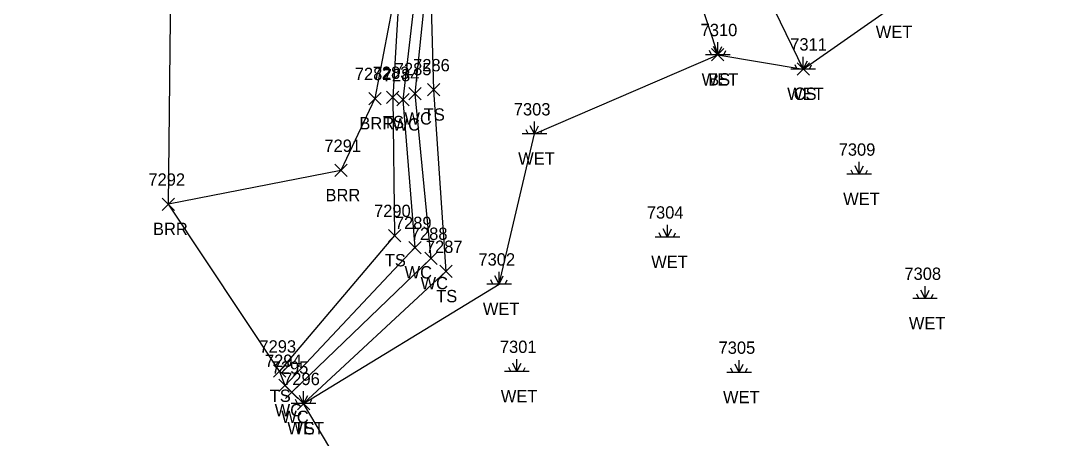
# Model space of a CAD drawing. Extents: x 1472233 to 1475777, y 540726 to 543442.
# Drawn here: x 1472463.2 to 1472633.6, y 540930.5 to 540998.3 of the extents above; entities that cross this region are included whole.
import ezdxf

# ---------------------------------------------------------------- set-up
doc = ezdxf.new("R2010")
doc.units = 0
for name, color, linetype in [('L_A', 7, 'Continuous'), ('L_I', 7, 'Continuous'), ('L_TIC', 7, 'Continuous'), ('LABL', 7, 'Continuous'), ('LAWE', 7, 'Continuous'), ('LELB', 7, 'Continuous'), ('LSOGP', 7, 'Continuous'), ('LWET', 7, 'Continuous')]:
    doc.layers.add(name, color=color, linetype=linetype)

msp = doc.modelspace()

# ---------------------------------------------------------------- linework, layer by layer
at = {"layer": 'L_TIC'}
for points in [[(1472575.24, 540991.8), (1472577.24, 540993.8)], [(1472577.24, 540991.8), (1472575.24, 540993.8)], [(1472589.12, 540989.47), (1472591.12, 540991.47)], [(1472591.12, 540989.47), (1472589.12, 540991.47)], [(1472529.12, 540986.1), (1472531.12, 540988.1)], [(1472531.12, 540986.1), (1472529.12, 540988.1)], [(1472519.6, 540984.68), (1472521.6, 540986.68)], [(1472521.6, 540984.68), (1472519.6, 540986.68)], [(1472522.5, 540984.87), (1472524.5, 540986.87)], [(1472524.5, 540984.87), (1472522.5, 540986.87)], [(1472524.14, 540984.49), (1472526.14, 540986.49)], [(1472526.14, 540984.49), (1472524.14, 540986.49)], [(1472526.09, 540985.47), (1472528.09, 540987.47)], [(1472528.09, 540985.47), (1472526.09, 540987.47)], [(1472514.09, 540973.04), (1472516.09, 540975.04)], [(1472516.09, 540973.04), (1472514.09, 540975.04)], [(1472486.1, 540967.56), (1472488.1, 540969.56)], [(1472488.1, 540967.56), (1472486.1, 540969.56)], [(1472522.8, 540962.48), (1472524.8, 540964.48)], [(1472524.8, 540962.48), (1472522.8, 540964.48)], [(1472526.1, 540960.52), (1472528.1, 540962.52)], [(1472528.1, 540960.52), (1472526.1, 540962.52)], [(1472528.69, 540958.77), (1472530.69, 540960.77)], [(1472530.69, 540958.77), (1472528.69, 540960.77)], [(1472531.13, 540956.66), (1472533.13, 540958.66)], [(1472533.13, 540956.66), (1472531.13, 540958.66)], [(1472504.12, 540940.5), (1472506.12, 540942.5)], [(1472506.12, 540940.5), (1472504.12, 540942.5)], [(1472505.02, 540938.18), (1472507.02, 540940.18)], [(1472507.02, 540938.18), (1472505.02, 540940.18)], [(1472506.1, 540937.08), (1472508.1, 540939.08)], [(1472508.1, 540937.08), (1472506.1, 540939.08)], [(1472508.02, 540935.23), (1472510.02, 540937.23)], [(1472510.02, 540935.23), (1472508.02, 540937.23)]]:
    msp.add_lwpolyline(points, dxfattribs=at)
at = {"layer": 'LABL'}
msp.add_lwpolyline([(1472469.15, 541041.01), (1472475.97, 541055.47), (1472488.36, 541118.51), (1472504.97, 541170), (1472510.71, 541208.46), (1472518.52, 541246.45), (1472525.58, 541246.03), (1472528.38, 541269.35), (1472531.92, 541270.93), (1472541.6, 541267.76), (1472540.85, 541239.24), (1472542.19, 541207.56), (1472538.9, 541194.52), (1472527.34, 541167.71), (1472526.09, 541134.29), (1472517.05, 541115.78), (1472517.21, 541096.13), (1472506.36, 541063.94), (1472508.35, 541054.85), (1472520.49, 541023.91), (1472524.8, 541007.77), (1472520.6, 540985.68), (1472515.09, 540974.04), (1472487.1, 540968.56)], dxfattribs=at)
at = {"layer": 'LAWE'}
for points in [[(1472608.43, 541256.38), (1472615.13, 541230.92), (1472606.68, 541214.07), (1472595.05, 541186.2), (1472594.79, 541176.95), (1472584.5, 541174.54), (1472577.35, 541167.45), (1472571.92, 541158.85), (1472574.79, 541153.33), (1472582.6, 541149.17), (1472585.14, 541140.09), (1472590.81, 541133.02), (1472576.52, 541118.03), (1472566.43, 541114.11), (1472557.78, 541106.73), (1472559.16, 541086.69), (1472554.09, 541058.84), (1472540.8, 541029.95), (1472528.73, 541020.68), (1472529.2, 541006.97), (1472527.09, 540986.47), (1472529.69, 540959.77), (1472507.1, 540938.08)], [(1472607.94, 541254.08), (1472613.37, 541230.66), (1472604.59, 541215.83), (1472593.69, 541186.73), (1472593.61, 541177.85), (1472584.54, 541177.37), (1472575.81, 541167.7), (1472570.81, 541158.91), (1472572.94, 541151.46), (1472580.08, 541146.12), (1472583.67, 541139.71), (1472588.17, 541133.52), (1472575.58, 541119.43), (1472565.31, 541115.54), (1472555.08, 541108.5), (1472557.54, 541086.75), (1472551.85, 541059.5), (1472539.2, 541030.44), (1472527.2, 541022.22), (1472527.63, 541007.01), (1472525.14, 540985.49), (1472527.1, 540961.52), (1472506.02, 540939.18)]]:
    msp.add_lwpolyline(points, dxfattribs=at)
at = {"layer": 'LELB'}
for points in [[(1472608.91, 541257.98), (1472616.12, 541230.71), (1472607.68, 541213.76), (1472595.96, 541185.72), (1472595.8, 541176.43), (1472585.14, 541172.87), (1472578.29, 541166.93), (1472574.16, 541158.32), (1472574.95, 541154.92), (1472584.91, 541151.35), (1472586.14, 541140.66), (1472593.51, 541132.41), (1472579.15, 541116.05), (1472567.2, 541112.77), (1472559.85, 541105.4), (1472560.41, 541086.4), (1472556.42, 541057.08), (1472542.47, 541029.3), (1472529.58, 541019.96), (1472529.58, 541006.48), (1472530.12, 540987.1), (1472532.13, 540957.66), (1472509.02, 540936.23)], [(1472607.36, 541253), (1472611.23, 541230.76), (1472603.3, 541216.03), (1472592.79, 541187.39), (1472591.8, 541178.71), (1472584.42, 541178.18), (1472572.39, 541169.14), (1472569.52, 541158.88), (1472571.6, 541149.11), (1472578.58, 541144.42), (1472582.98, 541139.42), (1472586.54, 541133.65), (1472574.74, 541120.72), (1472563.68, 541117.39), (1472553.43, 541108.84), (1472552.5, 541088.71), (1472549, 541059.97), (1472535.62, 541032.02), (1472525.86, 541023.47), (1472524.8, 541007.77), (1472523.5, 540985.87), (1472523.8, 540963.48), (1472505.12, 540941.5)], [(1472579.15, 541116.05), (1472580.45, 541083.3), (1472578.71, 541067.03), (1472572.36, 541048.91), (1472569.41, 541033), (1472590.12, 540990.47)], [(1472567.2, 541112.77), (1472569.3, 541084.06), (1472574.6, 541067.38), (1472565.38, 541051.44), (1472562.52, 541034.5), (1472576.24, 540992.8)]]:
    msp.add_lwpolyline(points, dxfattribs=at)
at = {"layer": 'LSOGP'}
msp.add_lwpolyline([(1472647.66, 540748.8), (1472606.15, 540774.37), (1472600.92, 540812.71), (1472591.21, 540836.7), (1472574.58, 540866.38), (1472532.37, 540895.04), (1472519.43, 540918.71), (1472509.02, 540936.23), (1472507.1, 540938.08), (1472506.02, 540939.18), (1472505.12, 540941.5), (1472487.1, 540968.56), (1472487.46, 541003.7), (1472469.15, 541041.01), (1472434.55, 541059.2), (1472441.2, 541086.83), (1472431.64, 541107.77), (1472421.32, 541128.83), (1472409.4, 541150.31), (1472398.94, 541187.62), (1472364.96, 541231.03), (1472353.61, 541278.99)], dxfattribs=at)
at = {"layer": 'LWET'}
for p, q in [((1472576.24, 540992.8), (1472576.24, 540994.8)), ((1472575.24, 540992.8), (1472574.91, 540993.47)), ((1472576.24, 540992.8), (1472575.57, 540994.14)), ((1472576.24, 540992.8), (1472576.91, 540994.14)), ((1472577.24, 540992.8), (1472577.57, 540993.47)), ((1472578.24, 540992.8), (1472574.24, 540992.8)), ((1472590.12, 540990.47), (1472589.45, 540991.8)), ((1472590.12, 540990.47), (1472590.12, 540992.47)), ((1472590.12, 540990.47), (1472590.79, 540991.8)), ((1472592.12, 540990.47), (1472588.12, 540990.47)), ((1472589.12, 540990.47), (1472588.79, 540991.13)), ((1472591.12, 540990.47), (1472591.45, 540991.13)), ((1472546.48, 540979.95), (1472545.81, 540981.28)), ((1472546.48, 540979.95), (1472546.48, 540981.95)), ((1472546.48, 540979.95), (1472547.14, 540981.28)), ((1472548.48, 540979.95), (1472544.48, 540979.95)), ((1472545.48, 540979.95), (1472545.14, 540980.62)), ((1472547.48, 540979.95), (1472547.81, 540980.62)), ((1472599.21, 540973.42), (1472598.54, 540974.76)), ((1472599.21, 540973.42), (1472599.21, 540975.42)), ((1472599.21, 540973.42), (1472599.88, 540974.76)), ((1472601.21, 540973.42), (1472597.21, 540973.42)), ((1472598.21, 540973.42), (1472597.88, 540974.09)), ((1472600.21, 540973.42), (1472600.54, 540974.09)), ((1472568.07, 540963.22), (1472567.4, 540964.56)), ((1472568.07, 540963.22), (1472568.07, 540965.22)), ((1472568.07, 540963.22), (1472568.73, 540964.56)), ((1472570.07, 540963.22), (1472566.07, 540963.22)), ((1472567.07, 540963.22), (1472566.73, 540963.89)), ((1472569.07, 540963.22), (1472569.4, 540963.89)), ((1472540.74, 540955.61), (1472540.74, 540957.61)), ((1472542.74, 540955.61), (1472538.74, 540955.61)), ((1472539.74, 540955.61), (1472539.4, 540956.27)), ((1472540.74, 540955.61), (1472540.07, 540956.94)), ((1472540.74, 540955.61), (1472541.4, 540956.94)), ((1472541.74, 540955.61), (1472542.07, 540956.27)), ((1472608.87, 540953.29), (1472608.53, 540953.96)), ((1472609.87, 540953.29), (1472609.2, 540954.62)), ((1472609.87, 540953.29), (1472609.87, 540955.29)), ((1472609.87, 540953.29), (1472610.53, 540954.62)), ((1472610.87, 540953.29), (1472611.2, 540953.96)), ((1472611.87, 540953.29), (1472607.87, 540953.29)), ((1472542.65, 540941.44), (1472542.32, 540942.11)), ((1472543.65, 540941.44), (1472542.99, 540942.77)), ((1472543.65, 540941.44), (1472543.65, 540943.44)), ((1472543.65, 540941.44), (1472544.32, 540942.77)), ((1472544.65, 540941.44), (1472544.99, 540942.11)), ((1472578.71, 540941.3), (1472578.37, 540941.97)), ((1472579.71, 540941.3), (1472579.04, 540942.63)), ((1472579.71, 540941.3), (1472579.71, 540943.3)), ((1472579.71, 540941.3), (1472580.37, 540942.63)), ((1472580.71, 540941.3), (1472581.04, 540941.97)), ((1472545.65, 540941.44), (1472541.65, 540941.44)), ((1472581.71, 540941.3), (1472577.71, 540941.3)), ((1472508.02, 540936.23), (1472507.69, 540936.9)), ((1472509.02, 540936.23), (1472508.36, 540937.56)), ((1472509.02, 540936.23), (1472509.02, 540938.23)), ((1472509.02, 540936.23), (1472509.69, 540937.56)), ((1472510.02, 540936.23), (1472510.36, 540936.9)), ((1472511.02, 540936.23), (1472507.02, 540936.23))]:
    msp.add_line(p, q, dxfattribs=at)
msp.add_lwpolyline([(1472509.02, 540936.23), (1472540.74, 540955.61), (1472546.48, 540979.95), (1472576.24, 540992.8), (1472590.12, 540990.47), (1472604.5, 541000.5), (1472609.98, 541018.49), (1472649.59, 541015.19), (1472669.76, 540991.14), (1472670.83, 540950.63), (1472681.37, 540913.07), (1472666.8, 540869.94), (1472666.37, 540850.25), (1472651.78, 540843.96), (1472628.11, 540838.22), (1472591.21, 540836.7)], dxfattribs=at)

# ---------------------------------------------------------------- texts
at = {"layer": 'L_A'}
for s, p in [('WET', (1472601.88, 540995.5)), ('WET', (1472573.62, 540987.8)), ('BS', (1472574.68, 540987.8)), ('WET', (1472587.5, 540985.47)), ('CS', (1472588.56, 540985.47)), ('BRR', (1472518.08, 540980.68)), ('TS', (1472521.91, 540980.87)), ('WC', (1472525.39, 540981.47)), ('TS', (1472528.53, 540982.1)), ('WC', (1472523.45, 540980.49)), ('WET', (1472543.85, 540974.95)), ('BRR', (1472512.58, 540969.04)), ('WET', (1472596.59, 540968.42)), ('BRR', (1472484.59, 540963.56)), ('TS', (1472522.21, 540958.48)), ('WET', (1472565.44, 540958.22)), ('WC', (1472525.41, 540956.52)), ('WC', (1472528, 540954.77)), ('TS', (1472530.54, 540952.66)), ('WET', (1472538.12, 540950.61)), ('WET', (1472607.25, 540948.29)), ('TS', (1472503.53, 540936.5)), ('WET', (1472541.03, 540936.44)), ('WET', (1472577.09, 540936.3)), ('WC', (1472504.33, 540934.18)), ('WC', (1472505.4, 540933.08)), ('WET', (1472506.4, 540931.23)), ('TS', (1472507.43, 540931.23))]:
    msp.add_text(s, height=2, dxfattribs=at).set_placement(p)
at = {"layer": 'L_I'}
for s, p in [('7310', (1472573.46, 540995.8)), ('7310', (1472573.46, 540995.8)), ('7311', (1472588, 540993.47)), ('7311', (1472588, 540993.47)), ('7285', (1472523.83, 540989.47)), ('7286', (1472526.8, 540990.1)), ('7282', (1472517.34, 540988.68)), ('7283', (1472520.24, 540988.87)), ('7284', (1472521.88, 540988.49)), ('7303', (1472543.14, 540982.95)), ('7291', (1472512.4, 540977.04)), ('7309', (1472595.86, 540976.42)), ('7292', (1472483.84, 540971.56)), ('7290', (1472520.46, 540966.48)), ('7304', (1472564.73, 540966.22)), ('7289', (1472523.84, 540964.52)), ('7288', (1472526.43, 540962.77)), ('7287', (1472528.87, 540960.66)), ('7302', (1472537.4, 540958.61)), ('7308', (1472606.53, 540956.29)), ('7293', (1472501.86, 540944.5)), ('7301', (1472540.88, 540944.44)), ('7305', (1472576.37, 540944.3)), ('7294', (1472502.76, 540942.18)), ('7295', (1472503.84, 540941.08)), ('7296', (1472505.71, 540939.23)), ('7296', (1472505.71, 540939.23))]:
    msp.add_text(s, height=2, dxfattribs=at).set_placement(p)

doc.saveas('drawing.dxf')
